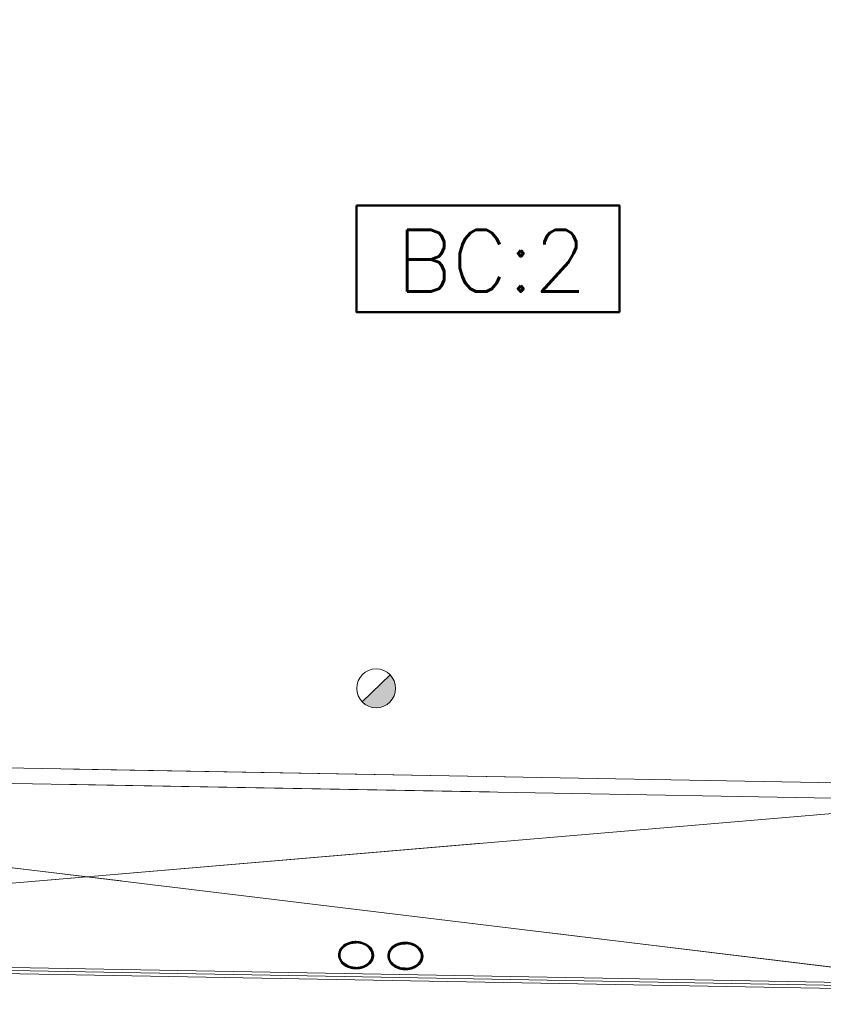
# Model space of a CAD drawing. Header units: millimetres. Extents: x -13022 to 1371524, y -38729 to 632593.
# Tile 354 of 381: x 1149734 to 1156248, y 6853 to 14834. Entities that reach past the tile are written whole.
import ezdxf

# ---------------------------------------------------------------- set-up
doc = ezdxf.new("R2010")
doc.units = ezdxf.units.MM
doc.header["$LTSCALE"] = 35
doc.set_wipeout_variables(frame=1)
doc.linetypes.add('DASHED', pattern=[200, 100, -100])
for name, color, linetype, lineweight in [('A LIJN 4', 4, 'Continuous', 50), ('Al65----_beveiliging-inst', 92, 'Continuous', 9), ('B95 tekst', 7, 'Continuous', 25), ('brandveiligheid voorzieningen', 10, 'Continuous', 9)]:
    doc.layers.add(name, color=color, linetype=linetype, lineweight=lineweight)
for name, color, linetype in [('LAYER01', 1, 'Continuous'), ('LAYER102', 1, 'Continuous'), ('LAYER111', 7, 'Continuous'), ('LAYER28', 7, 'Continuous'), ('LAYER30', 7, 'Continuous')]:
    doc.layers.add(name, color=color, linetype=linetype)
doc.styles.add('Algemeen', font='simplex.shx', dxfattribs={"height": 2.5})
doc.styles.get("Standard").update_dxf_attribs({"font": 'simplex.shx'})
doc.dimstyles.new('~R----C~', dxfattribs={"dimtxt": 162, "dimasz": 180, "dimexe": 0.18, "dimexo": 0.0625, "dimgap": 16.2, "dimtad": 1, "dimdec": 0, "dimzin": 0, "dimdsep": 46, "dimtxsty": 'Standard', "dimcen": 0.09, "dimse1": 1, "dimse2": 1, "dimclrd": 7, "dimadec": 0, "dimazin": 0, "dimtfac": 1, "dimtdec": 4, "dimtmove": 0, "dimatfit": 3, "dimfxl": 1, "dimtolj": 1, "dimtzin": 0, "dimlwd": 13, "dimarcsym": 0})
pattern_1 = [(43.96863251, (848492.37885, 130822.67673), (-0.20827933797, 0.21591600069), []), (43.96863251, (848492.38266, 130822.88882), (-0.20827933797, 0.21591600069), [])]
pattern_2 = [(223.96863251, (848492.37885, 130822.67673), (0.20827933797, -0.21591600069), []), (223.96863251, (848492.37503, 130822.46463), (0.20827933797, -0.21591600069), [])]

# ---------------------------------------------------------------- blocks, each defined once
blk = doc.blocks.new('*D152')
at = {"layer": 'Defpoints', "color": 0, "linetype": 'Continuous', "transparency": 16777216}
for p in [(1138028.1, 7311.7), (1162502.5, 6871.1), (1162472.8, 5223.8)]:
    blk.add_point(p, dxfattribs=at)
at = {"layer": 'LAYER102', "color": 7, "linetype": 'Continuous', "lineweight": 13, "transparency": 16777216}
blk.add_line((1138178.4, 5661.1), (1162292.8, 5227), dxfattribs=at)
at = {"layer": 'LAYER102', "color": 7, "linetype": 'Continuous', "transparency": 16777216}
for points in [[(1138179, 5691.1), (1138177.9, 5631.1), (1137998.5, 5664.4)], [(1162293.4, 5257), (1162292.3, 5197), (1162472.8, 5223.8)]]:
    blk.add_solid(points, dxfattribs=at)
at = {"layer": 'LAYER102', "color": 0, "linetype": 'Continuous', "transparency": 16777216, "insert": (1150237.4, 5541.2), "char_height": 162, "attachment_point": 5, "rotation": 358.96863}
blk.add_mtext('\\A1;24478', dxfattribs=at)
blk = doc.blocks.new('Brandmelder')
at = {"layer": 'brandveiligheid voorzieningen'}
blk.add_hatch(color=256, dxfattribs=at).paths.add_polyline_path([(76.62, -89.8, 0.198912), (75.85, -87.94), (72.13, -91.66, 0.668179)])
blk.add_line((72.13, -91.66), (75.85, -87.94), dxfattribs=at)
blk.add_circle((73.99, -89.8), 2.63, dxfattribs=at)

msp = doc.modelspace()

# ---------------------------------------------------------------- linework, layer by layer
at = {"layer": 'A LIJN 4', "ltscale": 0.1}
msp.add_lwpolyline([(1152462.847, 13328.89), (1154595.007, 13328.89), (1154595.007, 12463.898), (1152462.847, 12463.898)], close=True, dxfattribs=at)
at = {"layer": 'LAYER28', "color": 7, "linetype": 'Continuous', "lineweight": 18}
for points in [[(1143190.108, 16844.801), (1143045.054, 8763.173), (1157533.653, 8502.855), (1157634.686, 14114.93)], [(1143315.088, 16842.559), (1143172.284, 8885.903), (1157410.923, 8630.077), (1157511.146, 14197.167), (1160183.775, 14149.052), (1160100.741, 9536.737), (1160020.754, 9538.177), (1160102.348, 14070.505), (1157634.686, 14114.93)]]:
    msp.add_lwpolyline(points, dxfattribs=at)
at = {"layer": 'LAYER28', "color": 7, "linetype": 'DASHED', "lineweight": 18}
for points in [[(1143190.108, 16844.801), (1143045.054, 8763.173), (1157533.653, 8502.855), (1157634.686, 14114.93)], [(1143315.088, 16842.559), (1143172.284, 8885.903), (1157410.923, 8630.077), (1157511.146, 14197.167), (1160183.775, 14149.052), (1160100.741, 9536.737), (1160020.754, 9538.177), (1160102.348, 14070.505), (1157634.686, 14114.93)]]:
    msp.add_lwpolyline(points, dxfattribs=at)

# ---------------------------------------------------------------- block references
at = {"layer": 'Al65----_beveiliging-inst', "xscale": 60, "yscale": 60, "zscale": 60, "rotation": 358.9686325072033}
msp.add_blockref('Brandmelder', (1148281.8, 14881.309), dxfattribs=at)

# ---------------------------------------------------------------- texts
at = {"layer": 'B95 tekst', "insert": (1153559.91, 13129.284), "char_height": 500, "width": 13151.73817, "attachment_point": 2, "style": 'Algemeen'}
msp.add_mtext('BC:2', dxfattribs=at)

# ---------------------------------------------------------------- wipeouts: each hides what was drawn before it
at = {"linetype": 'Continuous'}
for points in [[(1152461.973, 7361.373), (1152484.507, 7359.584), (1152506.645, 7354.904), (1152527.982, 7347.417), (1152544.616, 7339.085), (1152559.961, 7328.596), (1152573.739, 7316.135), (1152585.515, 7301.843), (1152594.254, 7285.519), (1152599.623, 7267.794), (1152601.385, 7249.353), (1152598.961, 7231.003), (1152592.957, 7213.484), (1152583.636, 7197.492), (1152571.354, 7183.641), (1152556.376, 7171.143), (1152539.813, 7160.807), (1152522.01, 7152.821), (1152503.314, 7147.344), (1152480.834, 7143.444), (1152458.062, 7142.431), (1152458.211, 7152.407), (1152483.208, 7153.777), (1152507.741, 7158.837), (1152526.395, 7165.525), (1152543.91, 7174.837), (1152559.873, 7186.575), (1152572.933, 7200.193), (1152582.942, 7216.196), (1152589.48, 7233.901), (1152591.389, 7249.643), (1152589.985, 7265.444), (1152585.351, 7280.608), (1152577.36, 7295.028), (1152567.312, 7308.085), (1152555.39, 7319.482), (1152541.902, 7328.96), (1152520.405, 7339.724), (1152497.437, 7346.935), (1152479.741, 7350.098), (1152461.792, 7351.359)], [(1152861.97, 7354.172), (1152884.504, 7352.383), (1152906.642, 7347.703), (1152927.98, 7340.216), (1152944.614, 7331.884), (1152959.959, 7321.395), (1152973.737, 7308.934), (1152985.513, 7294.642), (1152994.251, 7278.318), (1152999.621, 7260.593), (1153001.383, 7242.152), (1152998.958, 7223.802), (1152992.955, 7206.283), (1152983.634, 7190.291), (1152971.351, 7176.44), (1152956.374, 7163.942), (1152939.81, 7153.606), (1152922.007, 7145.62), (1152903.312, 7140.143), (1152880.832, 7136.242), (1152858.06, 7135.23), (1152858.208, 7145.206), (1152883.206, 7146.576), (1152907.738, 7151.636), (1152926.393, 7158.324), (1152943.907, 7167.636), (1152959.871, 7179.374), (1152972.931, 7192.992), (1152982.939, 7208.994), (1152989.478, 7226.7), (1152991.386, 7242.442), (1152989.983, 7258.243), (1152985.349, 7273.407), (1152977.357, 7287.826), (1152967.309, 7300.884), (1152955.388, 7312.281), (1152941.9, 7321.759), (1152920.403, 7332.523), (1152897.435, 7339.734), (1152879.739, 7342.897), (1152861.79, 7344.158)]]:
    msp.add_wipeout(points, dxfattribs=at).dxf.layer = 'LAYER111'

# ---------------------------------------------------------------- next in the draw order: hatches: boundary and pattern name
at = {"layer": 'LAYER28', "linetype": 'Continuous', "lineweight": 13}
h = msp.add_hatch(dxfattribs=at)
h.set_pattern_fill('~A--FYV~', angle=-1.0313675, style=0, pattern_type=0)
h.set_pattern_definition(pattern_1)
h.paths.add_polyline_path([(1152461.973, 7361.373, -0.09710502), (1152527.982, 7347.409, -0.10169259), (1152573.739, 7316.12, -0.20036748), (1152601.416, 7249.345, -0.20044202), (1152571.353, 7183.61, -0.13761542), (1152503.314, 7147.313, -0.06379176), (1152458.03, 7142.393), (1152458.211, 7152.407, 0.07460022), (1152507.772, 7158.844, 0.108905), (1152559.905, 7186.574, 0.15545303), (1152589.511, 7233.9, 0.15789061), (1152585.351, 7280.6, 0.15190333), (1152541.902, 7328.976, 0.0798486), (1152497.469, 7346.951, 0.05330223), (1152461.793, 7351.367)], flags=0)
h = msp.add_hatch(dxfattribs=at)
h.set_pattern_fill('~A--FYV~', angle=-1.0313675, style=0, pattern_type=0)
h.set_pattern_definition(pattern_1)
h.paths.add_polyline_path([(1152861.97, 7354.172, -0.09710502), (1152927.98, 7340.208, -0.10169259), (1152973.736, 7308.919, -0.20036748), (1153001.414, 7242.144, -0.20044202), (1152971.351, 7176.409, -0.13761542), (1152903.311, 7140.112, -0.06379176), (1152858.028, 7135.192), (1152858.208, 7145.206, 0.07460022), (1152907.77, 7151.643, 0.108905), (1152959.902, 7179.373, 0.15545303), (1152989.509, 7226.699, 0.15789061), (1152985.349, 7273.399, 0.15190333), (1152941.9, 7321.775, 0.0798486), (1152897.466, 7339.749, 0.05330223), (1152861.79, 7344.166)], flags=0)

# ---------------------------------------------------------------- next in the draw order: linework, layer by layer
at = {"layer": 'LAYER28', "color": 7, "linetype": 'Continuous', "lineweight": 25}
for points in [[(1152461.973, 7361.373, -0.09710502), (1152527.982, 7347.409, -0.10169259), (1152573.739, 7316.12, -0.20036748), (1152601.416, 7249.345, -0.20044202), (1152571.353, 7183.61, -0.13761542), (1152503.314, 7147.313, -0.06379176), (1152458.03, 7142.393), (1152458.211, 7152.407, 0.07460022), (1152507.772, 7158.844, 0.108905), (1152559.905, 7186.574, 0.15545303), (1152589.511, 7233.9, 0.15789061), (1152585.351, 7280.6, 0.15190333), (1152541.902, 7328.976, 0.0798486), (1152497.469, 7346.951, 0.05330223), (1152461.793, 7351.367)], [(1152861.97, 7354.172, -0.09710502), (1152927.98, 7340.208, -0.10169259), (1152973.736, 7308.919, -0.20036748), (1153001.414, 7242.144, -0.20044202), (1152971.351, 7176.409, -0.13761542), (1152903.311, 7140.112, -0.06379176), (1152858.028, 7135.192), (1152858.208, 7145.206, 0.07460022), (1152907.77, 7151.643, 0.108905), (1152959.902, 7179.373, 0.15545303), (1152989.509, 7226.699, 0.15789061), (1152985.349, 7273.399, 0.15190333), (1152941.9, 7321.775, 0.0798486), (1152897.466, 7339.749, 0.05330223), (1152861.79, 7344.166)]]:
    msp.add_lwpolyline(points, format="xyb", close=True, dxfattribs=at)

# ---------------------------------------------------------------- next in the draw order: wipeouts: each hides what was drawn before it
at = {"linetype": 'Continuous'}
for points in [[(1152461.793, 7351.367), (1152443.81, 7350.753), (1152426.011, 7348.229), (1152402.83, 7341.848), (1152380.928, 7331.866), (1152367.108, 7322.871), (1152354.815, 7311.903), (1152344.272, 7299.208), (1152335.766, 7285.078), (1152330.59, 7270.09), (1152328.619, 7254.358), (1152329.959, 7238.557), (1152335.856, 7220.628), (1152345.282, 7204.276), (1152357.844, 7190.204), (1152373.375, 7177.899), (1152390.542, 7167.971), (1152408.944, 7160.607), (1152433.278, 7154.661), (1152458.21, 7152.383), (1152458.03, 7142.393), (1152435.31, 7144.232), (1152412.985, 7148.939), (1152394.467, 7155.094), (1152376.963, 7163.707), (1152360.782, 7174.633), (1152346.265, 7187.662), (1152334.489, 7201.954), (1152325.75, 7218.294), (1152320.381, 7236.019), (1152318.619, 7254.459), (1152321.075, 7272.817), (1152327.047, 7290.337), (1152336.368, 7306.328), (1152348.682, 7320.187), (1152362.931, 7332.151), (1152378.643, 7342.089), (1152395.535, 7349.817), (1152417.128, 7356.531), (1152439.42, 7360.404), (1152462.004, 7361.38)], [(1152861.79, 7344.166), (1152843.807, 7343.552), (1152826.009, 7341.028), (1152802.828, 7334.647), (1152780.926, 7324.665), (1152767.106, 7315.67), (1152754.813, 7304.702), (1152744.27, 7292.007), (1152735.764, 7277.877), (1152730.587, 7262.889), (1152728.616, 7247.157), (1152729.957, 7231.356), (1152735.854, 7213.427), (1152745.28, 7197.075), (1152757.841, 7183.003), (1152773.372, 7170.698), (1152790.54, 7160.77), (1152808.942, 7153.406), (1152833.276, 7147.46), (1152858.208, 7145.182), (1152858.028, 7135.192), (1152835.308, 7137.031), (1152812.982, 7141.738), (1152794.465, 7147.893), (1152776.961, 7156.506), (1152760.78, 7167.432), (1152746.262, 7180.461), (1152734.486, 7194.753), (1152725.748, 7211.093), (1152720.379, 7228.817), (1152718.616, 7247.258), (1152721.072, 7265.616), (1152727.045, 7283.136), (1152736.365, 7299.127), (1152748.679, 7312.986), (1152762.928, 7324.95), (1152778.641, 7334.888), (1152795.533, 7342.616), (1152817.126, 7349.33), (1152839.418, 7353.203), (1152862.002, 7354.179)]]:
    msp.add_wipeout(points, dxfattribs=at).dxf.layer = 'LAYER111'

# ---------------------------------------------------------------- next in the draw order: hatches: boundary and pattern name
at = {"layer": 'LAYER28', "linetype": 'Continuous', "lineweight": 13}
h = msp.add_hatch(dxfattribs=at)
h.set_pattern_fill('~A--FYV~', angle=-1.0313675, style=0, pattern_type=0)
h.set_pattern_definition(pattern_2)
h.paths.add_polyline_path([(1152461.973, 7361.373, 0.09710502), (1152395.503, 7349.794, 0.10169259), (1152348.65, 7320.172, 0.20036748), (1152318.65, 7254.435, 0.20044202), (1152346.265, 7187.662, 0.13761542), (1152413.016, 7148.939, 0.06379176), (1152458.03, 7142.393), (1152458.211, 7152.407, -0.07460022), (1152408.976, 7160.623, -0.108905), (1152357.875, 7190.211, -0.15545303), (1152329.991, 7238.573, -0.15789061), (1152335.767, 7285.093, -0.15190333), (1152380.929, 7331.874, -0.0798486), (1152426.043, 7348.236, -0.05330223), (1152461.793, 7351.367)], flags=0)
h = msp.add_hatch(dxfattribs=at)
h.set_pattern_fill('~A--FYV~', angle=-1.0313675, style=0, pattern_type=0)
h.set_pattern_definition(pattern_2)
h.paths.add_polyline_path([(1152861.97, 7354.172, 0.09710502), (1152795.501, 7342.593, 0.10169259), (1152748.648, 7312.971, 0.20036748), (1152718.647, 7247.234, 0.20044202), (1152746.262, 7180.461, 0.13761542), (1152813.014, 7141.738, 0.06379176), (1152858.028, 7135.192), (1152858.208, 7145.206, -0.07460022), (1152808.973, 7153.422, -0.108905), (1152757.873, 7183.01, -0.15545303), (1152729.989, 7231.371, -0.15789061), (1152735.764, 7277.892, -0.15190333), (1152780.926, 7324.673, -0.0798486), (1152826.041, 7341.035, -0.05330223), (1152861.79, 7344.166)], flags=0)

# ---------------------------------------------------------------- next in the draw order: linework, layer by layer
at = {"layer": 'LAYER01', "color": 7, "linetype": 'Continuous', "lineweight": 25}
for points in [[(1152601.416, 7249.345), (1152601.273, 7255.27), (1152600.817, 7261.194), (1152599.86, 7267.087), (1152598.528, 7272.932), (1152596.757, 7278.723), (1152594.609, 7284.426), (1152592.085, 7290.043), (1152589.183, 7295.541), (1152585.842, 7300.915), (1152582.186, 7306.153), (1152578.151, 7311.219), (1152573.739, 7316.12), (1152569.073, 7320.821), (1152564.028, 7325.327), (1152558.667, 7329.62), (1152553.051, 7333.682), (1152547.119, 7337.508), (1152540.995, 7341.072), (1152534.616, 7344.383), (1152527.982, 7347.417), (1152521.156, 7350.181), (1152514.199, 7352.65), (1152507.05, 7354.826), (1152499.707, 7356.693), (1152492.297, 7358.264), (1152484.818, 7359.516), (1152477.271, 7360.449), (1152469.656, 7361.071), (1152461.973, 7361.373), (1152454.346, 7361.346), (1152446.651, 7361), (1152439.075, 7360.34), (1152431.556, 7359.358), (1152424.094, 7358.054), (1152416.752, 7356.452), (1152409.529, 7354.535), (1152402.425, 7352.318), (1152395.504, 7349.802), (1152388.765, 7347.009), (1152382.271, 7343.93), (1152376.022, 7340.589), (1152369.956, 7336.978), (1152364.198, 7333.121), (1152358.686, 7329.024), (1152353.483, 7324.703), (1152348.65, 7320.172), (1152344.064, 7315.433), (1152339.85, 7310.516), (1152336.007, 7305.413), (1152332.475, 7300.163), (1152329.377, 7294.772), (1152326.653, 7289.25), (1152324.301, 7283.628), (1152322.323, 7277.904), (1152320.781, 7272.111), (1152319.675, 7266.255), (1152318.944, 7260.353), (1152318.587, 7254.437), (1152318.73, 7248.496), (1152319.249, 7242.579), (1152320.143, 7236.687), (1152321.475, 7230.834), (1152323.246, 7225.051), (1152325.394, 7219.34), (1152327.918, 7213.731), (1152330.82, 7208.225), (1152334.161, 7202.851), (1152337.818, 7197.628), (1152341.852, 7192.555), (1152346.265, 7187.662), (1152350.931, 7182.952), (1152355.975, 7178.439), (1152361.336, 7174.154), (1152366.952, 7170.091), (1152372.884, 7166.273), (1152379.008, 7162.694), (1152385.387, 7159.391), (1152392.021, 7156.349), (1152398.847, 7153.593), (1152405.867, 7151.122), (1152413.016, 7148.946), (1152420.296, 7147.073), (1152427.707, 7145.51), (1152435.185, 7144.258), (1152442.732, 7143.325), (1152450.41, 7142.702), (1152458.031, 7142.408), (1152465.72, 7142.426), (1152473.352, 7142.773), (1152480.928, 7143.434), (1152488.447, 7144.416), (1152495.909, 7145.712), (1152503.314, 7147.321), (1152510.537, 7149.238), (1152517.578, 7151.455), (1152524.499, 7153.964), (1152531.238, 7156.765), (1152537.732, 7159.836), (1152543.981, 7163.193), (1152550.047, 7166.795), (1152555.805, 7170.653), (1152561.317, 7174.742), (1152566.521, 7179.071), (1152571.353, 7183.61), (1152575.939, 7188.34), (1152580.153, 7193.265), (1152583.996, 7198.353), (1152587.528, 7203.603), (1152590.626, 7209.001), (1152593.351, 7214.516), (1152595.702, 7220.146), (1152597.68, 7225.861), (1152599.223, 7231.663), (1152600.391, 7237.518), (1152601.059, 7243.413)], [(1152591.418, 7249.525), (1152591.325, 7254.762), (1152590.856, 7260.005), (1152590.075, 7265.2), (1152588.855, 7270.356), (1152587.322, 7275.493), (1152585.351, 7280.608), (1152583.129, 7285.633), (1152580.467, 7290.565), (1152577.492, 7295.424), (1152574.202, 7300.171), (1152570.534, 7304.754), (1152566.489, 7309.233), (1152562.191, 7313.554), (1152557.515, 7317.701), (1152552.585, 7321.673), (1152547.402, 7325.423), (1152541.902, 7328.976), (1152536.149, 7332.307), (1152530.204, 7335.398), (1152524.004, 7338.237), (1152517.612, 7340.829), (1152511.09, 7343.15), (1152504.313, 7345.194), (1152497.469, 7346.951), (1152490.432, 7348.437), (1152483.39, 7349.618), (1152476.217, 7350.498), (1152469.039, 7351.088), (1152461.793, 7351.375), (1152454.603, 7351.348), (1152447.346, 7351.017), (1152440.147, 7350.397), (1152433.066, 7349.47), (1152425.98, 7348.237), (1152419.077, 7346.729), (1152412.294, 7344.929), (1152405.63, 7342.845), (1152399.149, 7340.477), (1152392.851, 7337.863), (1152386.798, 7334.995), (1152380.929, 7331.882), (1152375.305, 7328.529), (1152369.99, 7324.945), (1152364.858, 7321.161), (1152360.098, 7317.192), (1152355.648, 7313.045), (1152351.507, 7308.712), (1152347.676, 7304.249), (1152344.154, 7299.609), (1152341.006, 7294.876), (1152338.231, 7290.042), (1152335.704, 7285.087), (1152333.614, 7280.084), (1152331.897, 7275.005), (1152330.554, 7269.872), (1152329.523, 7264.687), (1152328.867, 7259.463), (1152328.585, 7254.257), (1152328.679, 7249.028), (1152329.147, 7243.792), (1152329.991, 7238.573), (1152331.148, 7233.387), (1152332.681, 7228.257), (1152334.589, 7223.175), (1152336.937, 7218.139), (1152339.536, 7213.201), (1152342.512, 7208.366), (1152345.864, 7203.609), (1152349.532, 7199.003), (1152353.514, 7194.533), (1152357.812, 7190.212), (1152362.426, 7186.074), (1152367.418, 7182.116), (1152372.601, 7178.343), (1152378.101, 7174.798), (1152383.854, 7171.459), (1152389.8, 7168.383), (1152395.999, 7165.537), (1152402.391, 7162.945), (1152408.976, 7160.623), (1152415.69, 7158.579), (1152422.534, 7156.815), (1152429.571, 7155.337), (1152436.614, 7154.155), (1152443.786, 7153.276), (1152450.965, 7152.686), (1152458.211, 7152.407), (1152465.462, 7152.425), (1152472.657, 7152.756), (1152479.857, 7153.377), (1152486.937, 7154.304), (1152494.023, 7155.528), (1152500.926, 7157.045), (1152507.772, 7158.844), (1152514.373, 7160.929), (1152520.854, 7163.281), (1152527.152, 7165.903), (1152533.205, 7168.771), (1152539.075, 7171.908), (1152544.698, 7175.252), (1152550.014, 7178.821), (1152555.082, 7182.598), (1152559.905, 7186.574), (1152564.356, 7190.753), (1152568.559, 7195.076), (1152572.39, 7199.531), (1152575.848, 7204.142), (1152578.997, 7208.89), (1152581.835, 7213.731), (1152584.236, 7218.665), (1152586.39, 7223.713), (1152588.107, 7228.784), (1152589.511, 7233.9), (1152590.479, 7239.064), (1152591.136, 7244.279)], [(1153001.414, 7242.144), (1153001.271, 7248.069), (1153000.815, 7253.993), (1152999.858, 7259.886), (1152998.526, 7265.731), (1152996.754, 7271.522), (1152994.607, 7277.225), (1152992.082, 7282.842), (1152989.181, 7288.34), (1152985.84, 7293.714), (1152982.183, 7298.952), (1152978.149, 7304.018), (1152973.736, 7308.919), (1152969.07, 7313.62), (1152964.026, 7318.126), (1152958.664, 7322.419), (1152953.049, 7326.481), (1152947.117, 7330.307), (1152940.993, 7333.871), (1152934.614, 7337.182), (1152927.98, 7340.216), (1152921.153, 7342.98), (1152914.197, 7345.449), (1152907.047, 7347.625), (1152899.705, 7349.492), (1152892.294, 7351.063), (1152884.816, 7352.315), (1152877.269, 7353.248), (1152869.654, 7353.87), (1152861.97, 7354.172), (1152854.344, 7354.145), (1152846.649, 7353.799), (1152839.073, 7353.139), (1152831.554, 7352.157), (1152824.092, 7350.853), (1152816.749, 7349.251), (1152809.526, 7347.334), (1152802.423, 7345.117), (1152795.501, 7342.601), (1152788.762, 7339.808), (1152782.268, 7336.729), (1152776.02, 7333.388), (1152769.954, 7329.777), (1152764.196, 7325.92), (1152758.684, 7321.823), (1152753.48, 7317.502), (1152748.648, 7312.971), (1152744.062, 7308.232), (1152739.848, 7303.315), (1152736.005, 7298.212), (1152732.473, 7292.962), (1152729.375, 7287.571), (1152726.65, 7282.049), (1152724.299, 7276.427), (1152722.32, 7270.703), (1152720.778, 7264.91), (1152719.673, 7259.054), (1152718.941, 7253.152), (1152718.585, 7247.236), (1152718.728, 7241.295), (1152719.246, 7235.378), (1152720.141, 7229.486), (1152721.473, 7223.633), (1152723.244, 7217.85), (1152725.392, 7212.139), (1152727.916, 7206.53), (1152730.817, 7201.024), (1152734.159, 7195.65), (1152737.815, 7190.427), (1152741.85, 7185.354), (1152746.262, 7180.461), (1152750.928, 7175.751), (1152755.973, 7171.238), (1152761.334, 7166.953), (1152766.949, 7162.89), (1152772.882, 7159.072), (1152779.006, 7155.493), (1152785.385, 7152.19), (1152792.019, 7149.148), (1152798.845, 7146.392), (1152805.864, 7143.921), (1152813.014, 7141.745), (1152820.294, 7139.872), (1152827.704, 7138.308), (1152835.183, 7137.056), (1152842.73, 7136.124), (1152850.407, 7135.501), (1152858.028, 7135.207), (1152865.717, 7135.225), (1152873.35, 7135.572), (1152880.926, 7136.233), (1152888.444, 7137.215), (1152895.906, 7138.511), (1152903.312, 7140.12), (1152910.535, 7142.037), (1152917.576, 7144.254), (1152924.497, 7146.763), (1152931.236, 7149.564), (1152937.73, 7152.635), (1152943.979, 7155.992), (1152950.045, 7159.594), (1152955.803, 7163.452), (1152961.315, 7167.541), (1152966.518, 7171.87), (1152971.351, 7176.409), (1152975.937, 7181.139), (1152980.151, 7186.064), (1152983.993, 7191.152), (1152987.526, 7196.402), (1152990.624, 7201.8), (1152993.348, 7207.315), (1152995.7, 7212.945), (1152997.678, 7218.66), (1152999.22, 7224.462), (1153000.388, 7230.317), (1153001.057, 7236.212)], [(1152991.416, 7242.324), (1152991.322, 7247.561), (1152990.854, 7252.804), (1152990.072, 7257.999), (1152988.853, 7263.155), (1152987.32, 7268.292), (1152985.349, 7273.407), (1152983.127, 7278.432), (1152980.465, 7283.364), (1152977.489, 7288.223), (1152974.199, 7292.97), (1152970.531, 7297.552), (1152966.486, 7302.032), (1152962.188, 7306.353), (1152957.512, 7310.5), (1152952.583, 7314.472), (1152947.4, 7318.222), (1152941.9, 7321.775), (1152936.147, 7325.106), (1152930.201, 7328.197), (1152924.001, 7331.036), (1152917.61, 7333.628), (1152911.088, 7335.949), (1152904.311, 7337.993), (1152897.466, 7339.749), (1152890.43, 7341.236), (1152883.387, 7342.417), (1152876.214, 7343.297), (1152869.036, 7343.887), (1152861.79, 7344.174), (1152854.601, 7344.147), (1152847.344, 7343.816), (1152840.144, 7343.196), (1152833.064, 7342.268), (1152825.978, 7341.036), (1152819.075, 7339.528), (1152812.291, 7337.728), (1152805.628, 7335.644), (1152799.147, 7333.276), (1152792.848, 7330.662), (1152786.796, 7327.794), (1152780.926, 7324.681), (1152775.303, 7321.328), (1152769.987, 7317.744), (1152764.856, 7313.96), (1152760.096, 7309.991), (1152755.646, 7305.844), (1152751.505, 7301.511), (1152747.674, 7297.048), (1152744.152, 7292.408), (1152741.004, 7287.675), (1152738.229, 7282.841), (1152735.702, 7277.886), (1152733.611, 7272.883), (1152731.895, 7267.804), (1152730.552, 7262.671), (1152729.521, 7257.486), (1152728.864, 7252.262), (1152728.583, 7247.056), (1152728.677, 7241.826), (1152729.145, 7236.591), (1152729.989, 7231.371), (1152731.145, 7226.186), (1152732.678, 7221.056), (1152734.587, 7215.974), (1152736.934, 7210.938), (1152739.533, 7206), (1152742.509, 7201.165), (1152745.862, 7196.408), (1152749.529, 7191.802), (1152753.512, 7187.332), (1152757.81, 7183.011), (1152762.424, 7178.873), (1152767.416, 7174.915), (1152772.599, 7171.142), (1152778.098, 7167.597), (1152783.852, 7164.258), (1152789.797, 7161.182), (1152795.997, 7158.336), (1152802.389, 7155.744), (1152808.973, 7153.422), (1152815.688, 7151.378), (1152822.532, 7149.614), (1152829.569, 7148.136), (1152836.611, 7146.954), (1152843.784, 7146.075), (1152850.962, 7145.485), (1152858.208, 7145.206), (1152865.46, 7145.224), (1152872.655, 7145.555), (1152879.854, 7146.176), (1152886.935, 7147.103), (1152894.02, 7148.327), (1152900.924, 7149.844), (1152907.77, 7151.643), (1152914.371, 7153.728), (1152920.852, 7156.08), (1152927.15, 7158.701), (1152933.203, 7161.57), (1152939.072, 7164.707), (1152944.696, 7168.051), (1152950.011, 7171.62), (1152955.08, 7175.397), (1152959.902, 7179.373), (1152964.353, 7183.551), (1152968.557, 7187.875), (1152972.388, 7192.33), (1152975.846, 7196.941), (1152978.995, 7201.689), (1152981.832, 7206.53), (1152984.234, 7211.464), (1152986.388, 7216.512), (1152988.104, 7221.583), (1152989.509, 7226.699), (1152990.477, 7231.863), (1152991.134, 7237.078)]]:
    msp.add_lwpolyline(points, close=True, dxfattribs=at)
at = {"layer": 'LAYER28', "color": 7, "linetype": 'Continuous', "lineweight": 18}
for points in [[(1138257.745, 17289.162), (1143018.206, 7271.844), (1157533.653, 8502.855)], [(1157506.796, 7011.026), (1143045.054, 8763.173)]]:
    msp.add_lwpolyline(points, dxfattribs=at)
at = {"layer": 'LAYER28', "color": 7, "linetype": 'DASHED', "lineweight": 18}
for points in [[(1138257.745, 17289.162), (1143018.206, 7271.844), (1157533.653, 8502.855)], [(1157506.796, 7011.026), (1143045.054, 8763.173)]]:
    msp.add_lwpolyline(points, dxfattribs=at)
at = {"layer": 'LAYER28', "color": 7, "linetype": 'Continuous', "lineweight": 25}
for points in [[(1152461.973, 7361.373, 0.09710502), (1152395.503, 7349.794, 0.10169259), (1152348.65, 7320.172, 0.20036748), (1152318.65, 7254.435, 0.20044202), (1152346.265, 7187.662, 0.13761542), (1152413.016, 7148.939, 0.06379176), (1152458.03, 7142.393), (1152458.211, 7152.407, -0.07460022), (1152408.976, 7160.623, -0.108905), (1152357.875, 7190.211, -0.15545303), (1152329.991, 7238.573, -0.15789061), (1152335.767, 7285.093, -0.15190333), (1152380.929, 7331.874, -0.0798486), (1152426.043, 7348.236, -0.05330223), (1152461.793, 7351.367)], [(1152861.97, 7354.172, 0.09710502), (1152795.501, 7342.593, 0.10169259), (1152748.648, 7312.971, 0.20036748), (1152718.647, 7247.234, 0.20044202), (1152746.262, 7180.461, 0.13761542), (1152813.014, 7141.738, 0.06379176), (1152858.028, 7135.192), (1152858.208, 7145.206, -0.07460022), (1152808.973, 7153.422, -0.108905), (1152757.873, 7183.01, -0.15545303), (1152729.989, 7231.371, -0.15789061), (1152735.764, 7277.892, -0.15190333), (1152780.926, 7324.673, -0.0798486), (1152826.041, 7341.035, -0.05330223), (1152861.79, 7344.166)]]:
    msp.add_lwpolyline(points, format="xyb", close=True, dxfattribs=at)
at = {"layer": 'LAYER30', "color": 7, "linetype": 'Continuous', "lineweight": 18}
for points in [[(1138138.997, 7359.683), (1162393.379, 6923.054)], [(1138138.097, 7309.691), (1162392.479, 6873.063)], [(1138138.547, 7334.687), (1162392.929, 6898.058)]]:
    msp.add_lwpolyline(points, dxfattribs=at)

# ---------------------------------------------------------------- next in the draw order: dimensions: what is measured, and where the dimension line sits
at = {"layer": 'LAYER102', "color": 7, "linetype": 'Continuous'}
dim = msp.add_linear_dim(base=(1162472.805, 5223.764), p1=(1138028.115, 7311.679), p2=(1162502.462, 6871.075), angle=358.9686325, dimstyle='~R----C~', dxfattribs=at)
dim.commit()
dim.dimension.update_dxf_attribs({"geometry": '*D152', "text_midpoint": (1150237.382, 5541.25)})

doc.saveas('drawing.dxf')
